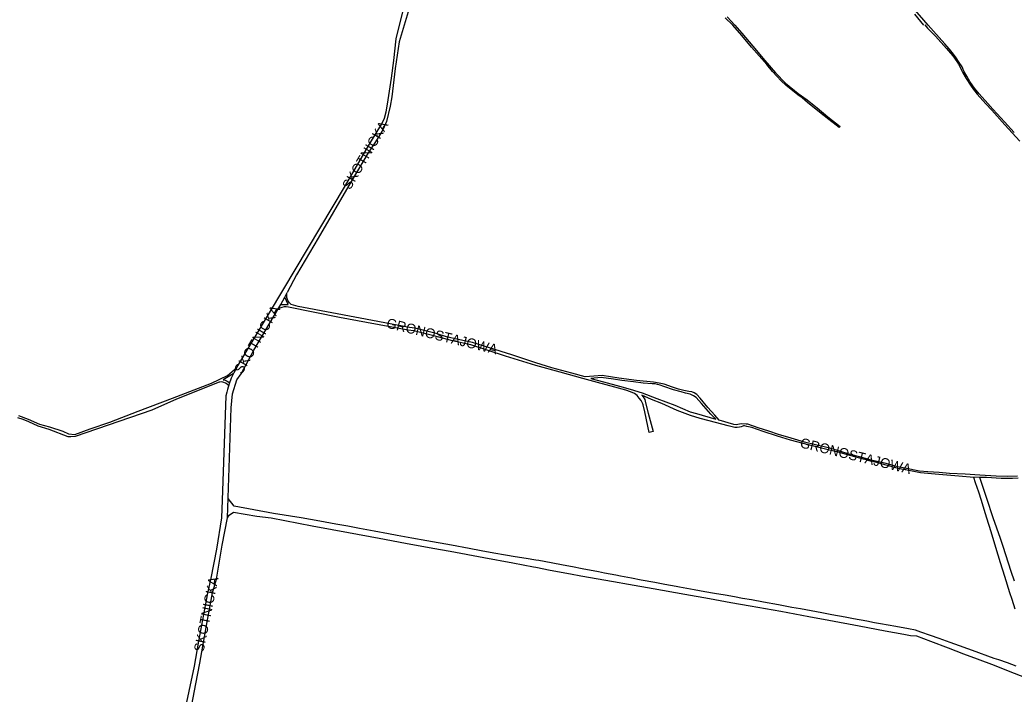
# Model space of a CAD drawing. Extents: x -304109 to -273954, y 21500 to 39796.
# Drawn here: x -298123 to -297115, y 27821 to 28505 of the extents above; entities that cross this region are included whole.
import ezdxf

# ---------------------------------------------------------------- set-up
doc = ezdxf.new("R2010")
doc.units = 0
doc.layers.add('krawedzie_ulic', color=7, linetype='Continuous')
doc.layers.add('nazwy_ulic', color=7, linetype='Continuous')

msp = doc.modelspace()

# ---------------------------------------------------------------- linework, layer by layer
at = {"layer": 'krawedzie_ulic'}
for points in [[(-297665.038, 28591.251), (-297673.264, 28585.039), (-297678.492, 28580.356), (-297689.306, 28570.786), (-297704.885, 28553.484), (-297716.201, 28540.051), (-297723.96, 28528.096), (-297728.416, 28516.602), (-297733.322, 28500), (-297738.363, 28483.098), (-297742.558, 28455.833), (-297746.079, 28427.304), (-297747.504, 28417.571), (-297751.514, 28402.009), (-297754.64, 28394.495), (-297757.49, 28389.732), (-297763.293, 28380.509), (-297770.103, 28370.206), (-297787.043, 28341.372), (-297820.519, 28283.708), (-297842.459, 28246.626), (-297852.09, 28228.813)], [(-297903.221, 28152.533), (-297855.584, 28232.436), (-297794.101, 28335.492), (-297769.77, 28377.434), (-297760.765, 28391.831), (-297756.367, 28399.207), (-297753.331, 28405.651), (-297751.818, 28411.773), (-297750.221, 28419.677), (-297746.372, 28445.971), (-297744.015, 28464.007), (-297741.443, 28485.963), (-297738.151, 28500), (-297733.856, 28517.104), (-297729.4, 28527.936), (-297724.432, 28537.143), (-297721.389, 28542.128), (-297719.614, 28544.672), (-297680.133, 28589.402)], [(-297115.085, 28391.021), (-297125.011, 28401.768), (-297132.467, 28409.751), (-297136.753, 28414.631), (-297141.979, 28420.479), (-297150.501, 28430.161), (-297155.38, 28436.033), (-297160.072, 28442.794), (-297163.267, 28448.015), (-297166.141, 28453.353), (-297167.86, 28457.445), (-297170.758, 28462.11), (-297174.622, 28467.679), (-297176.806, 28470.494), (-297180.869, 28475.576), (-297185.6, 28480.89), (-297196.936, 28493.632), (-297202.3, 28500), (-297217.918, 28517.796)], [(-297206.571, 28500), (-297216.017, 28511.134)], [(-297406.241, 28508.387), (-297398.242, 28500), (-297391.233, 28491.856), (-297380.025, 28478.508), (-297367.96, 28463.984), (-297356.949, 28451.502), (-297346.79, 28441.009), (-297334.035, 28430.551), (-297325.12, 28424.136), (-297314.691, 28415.829), (-297303.91, 28406.808), (-297291.557, 28397.013), (-297292.532, 28395.951), (-297303.013, 28404.106), (-297312.328, 28411.592), (-297324.578, 28421.538), (-297330.044, 28426.049), (-297334.401, 28429.078), (-297346.55, 28439.024), (-297351.507, 28443.532), (-297360.148, 28452.692), (-297365.901, 28459.901), (-297381.253, 28477.6), (-297391.201, 28489.211), (-297400.199, 28500), (-297408.124, 28507.321)], [(-297205.755, 28500.037), (-297202.866, 28496.956), (-297199.151, 28493.127), (-297195.014, 28488.764), (-297183.776, 28476.278), (-297179.565, 28471.498), (-297177.311, 28468.62), (-297173.164, 28462.881), (-297171.48, 28460.305), (-297170.291, 28458.077), (-297168.829, 28454.759), (-297167.233, 28451.594), (-297163.864, 28445.746), (-297159.48, 28438.923), (-297156.304, 28434.51), (-297152.514, 28429.868), (-297143.797, 28420.115), (-297137.976, 28413.477), (-297124.478, 28398.67), (-297109.368, 28382.235)], [(-297854.327, 28223.802), (-297852.09, 28228.813)], [(-297391.989, 28095.354), (-297397.086, 28094.521), (-297399.477, 28094.689), (-297414.109, 28099.003), (-297418.706, 28104.069), (-297425.624, 28112.15), (-297433.448, 28121.611), (-297436.783, 28125.294), (-297439.419, 28126.786), (-297441.856, 28127.819), (-297444.958, 28128.245), (-297450.092, 28129.346), (-297455.429, 28130.55), (-297461.575, 28132.623), (-297469.802, 28135.574), (-297475.037, 28136.828), (-297480.782, 28137.831), (-297498.081, 28139.415), (-297515.78, 28141.917), (-297532.869, 28144.313), (-297541.171, 28143.755), (-297550.034, 28143.048), (-297563.499, 28146.795), (-297583.772, 28152.416), (-297600, 28157.247), (-297624.263, 28165.419), (-297664.356, 28177.936), (-297678.776, 28180.977), (-297690.396, 28183.643), (-297700.967, 28187.175), (-297722.765, 28192.373), (-297728.169, 28193.083), (-297777.942, 28202.489), (-297840.91, 28214.543), (-297848.05, 28216.598), (-297849.619, 28218.024), (-297850.893, 28219.719), (-297851.826, 28221.623), (-297852.387, 28223.668), (-297852.554, 28225.782), (-297852.322, 28227.889), (-297852.09, 28228.813)], [(-297858.626, 28216.631), (-297854.327, 28223.802)], [(-297858.626, 28216.631), (-297851.149, 28216.411), (-297854.327, 28223.802)], [(-297912.592, 28000), (-297908.649, 28111.67), (-297907.626, 28125.977), (-297903.196, 28140.171), (-297898.834, 28146.223), (-297885.757, 28170.079), (-297861.573, 28211.459)], [(-297861.573, 28211.459), (-297858.626, 28216.631)], [(-297150.032, 28041.084), (-297159.761, 28041.447), (-297175.178, 28042.714), (-297191.612, 28043.987), (-297209.978, 28045.883), (-297223.757, 28048.309), (-297231.536, 28049.732), (-297244.849, 28053.376), (-297255.773, 28056.446), (-297267.867, 28059.625), (-297280.418, 28063.011), (-297293.426, 28066.654), (-297303.692, 28069.16), (-297314.466, 28071.873), (-297329.103, 28075.424), (-297341.857, 28078.913), (-297355.013, 28083.014), (-297369.491, 28087.582), (-297381.221, 28091.776), (-297386.052, 28092.57), (-297388.542, 28093.298), (-297389.457, 28093.405), (-297390.273, 28093.207), (-297391.806, 28092.352), (-297393.439, 28091.904), (-297396.037, 28091.615), (-297398.327, 28091.731), (-297404.984, 28093.553), (-297424.194, 28098.354), (-297433.595, 28100.855), (-297443.348, 28103.867), (-297456.65, 28109.089), (-297472.434, 28116.005), (-297482.892, 28120.191), (-297492.586, 28124.424), (-297491.224, 28122.685), (-297489.664, 28120.03), (-297488.719, 28116.87), (-297486.232, 28106.331), (-297481.019, 28087.657), (-297484.982, 28086.589), (-297486.345, 28093.18), (-297489.549, 28107.472), (-297491.307, 28114.689), (-297491.681, 28115.566), (-297493.235, 28118.984), (-297495.101, 28121.59), (-297497.374, 28124.047), (-297499.956, 28126.149), (-297503.913, 28128.056), (-297508.739, 28129.663), (-297520.02, 28132.634), (-297537.347, 28137.27), (-297552.335, 28141.587), (-297575.405, 28147.734), (-297600, 28154.65), (-297630.606, 28164.177), (-297666.009, 28175.526), (-297684.61, 28179.69), (-297703.444, 28184.854), (-297723.609, 28189.625), (-297729.363, 28190.475), (-297771.542, 28198.238), (-297798.897, 28203.167), (-297850.715, 28213.719), (-297852.972, 28214.052), (-297855.253, 28213.986), (-297857.487, 28213.524), (-297859.606, 28212.68), (-297861.546, 28211.479), (-297861.573, 28211.459)], [(-298051.561, 28090.41), (-298031.75, 28097.197), (-298003.084, 28108.206), (-297968.443, 28121.573), (-297928.735, 28136.675), (-297912.393, 28144.543), (-297903.221, 28152.533)], [(-297903.221, 28152.533), (-297906.12, 28147.191), (-297908.662, 28141.669), (-297910.835, 28135.993), (-297912.63, 28130.185), (-297913.336, 28127.439), (-297914.112, 28123.767), (-297918.062, 28018.109), (-297918.594, 28000), (-297923.833, 27968.189), (-297929.486, 27938.826), (-297932.802, 27923.538), (-297938.023, 27896.46), (-297942.068, 27874.818), (-297946.403, 27849.717), (-297951.76, 27824.219), (-297957.337, 27797.246)], [(-297906.625, 28146.166), (-297916.769, 28139.915), (-297914.766, 28139.579), (-297912.867, 28138.858), (-297911.145, 28137.779), (-297910.421, 28137.164)], [(-297911.415, 28134.258), (-297912.833, 28135.673), (-297914.503, 28136.779), (-297916.359, 28137.532), (-297918.327, 28137.902), (-297920.33, 28137.874), (-297920.967, 28137.781), (-297964.109, 28120.35), (-297989.216, 28109.432), (-298066.988, 28082.552), (-298071.358, 28082.299), (-298073.951, 28082.27), (-298093.299, 28089.834), (-298104.516, 28092.911), (-298113.92, 28097.586), (-298119.535, 28099.812), (-298125.024, 28101.475)], [(-297437.124, 28105.761), (-297417.715, 28100.196), (-297422.567, 28105.212), (-297432.216, 28115.905), (-297437.517, 28122.145), (-297440.074, 28123.856), (-297442.831, 28125.222), (-297443.501, 28125.489), (-297448.329, 28126.69), (-297452.853, 28127.735), (-297460.422, 28130.021), (-297470.225, 28133.339), (-297473.983, 28134.634), (-297476.552, 28135.457), (-297479.214, 28135.892), (-297481.911, 28135.928), (-297482.221, 28135.907), (-297491.277, 28136.828), (-297501.145, 28138.06), (-297512.946, 28139.457), (-297521.185, 28140.628), (-297533.798, 28142.437), (-297544.19, 28141.536), (-297531.335, 28137.945), (-297515.177, 28133.57), (-297504.405, 28130.552), (-297492.262, 28127.016), (-297477.284, 28121.275), (-297459.21, 28114.243), (-297443.474, 28107.683), (-297437.124, 28105.761)], [(-298124.307, 28104.031), (-298114.456, 28100.328)], [(-298114.456, 28100.328), (-298103.215, 28094.961), (-298092.815, 28092.23), (-298079.502, 28088.159), (-298073.525, 28085.429), (-298067.415, 28084.583), (-298051.561, 28090.41)], [(-297341.08, 28080.79), (-297353.881, 28084.737), (-297363.939, 28087.903), (-297374.706, 28091.532), (-297385.271, 28095.007), (-297386.798, 28095.118), (-297391.989, 28095.354)], [(-297111.746, 28042.316), (-297121.727, 28042.022), (-297133.28, 28042.502), (-297149.87, 28043.42), (-297164.73, 28044.276), (-297180.659, 28045.037), (-297191.242, 28045.968), (-297202.792, 28046.906), (-297211.239, 28047.569), (-297226.034, 28050.358), (-297233.253, 28051.777), (-297244.938, 28055.259), (-297258.763, 28058.398), (-297270.449, 28061.778), (-297282.341, 28064.702), (-297290.875, 28067.401), (-297302.152, 28070.88), (-297316.385, 28074.073), (-297327.615, 28076.992), (-297341.08, 28080.79)], [(-297156.345, 28041.319), (-297154.676, 28035.852), (-297151.283, 28026.56), (-297148.553, 28018.099), (-297145.848, 28008.899), (-297143.119, 28000), (-297138.88, 27986.069), (-297134.003, 27970.272), (-297129.234, 27954.824), (-297124.861, 27940.837), (-297119.748, 27924.292), (-297117.522, 27917.566), (-297114.448, 27907.756)], [(-297111.151, 28040.175), (-297116.854, 28039.957), (-297128.511, 28040.131), (-297143.372, 28040.835), (-297150.032, 28041.084)], [(-297114.988, 27935.917), (-297118.377, 27945.796), (-297126.382, 27971.095), (-297128.921, 27979.128), (-297136.339, 28000), (-297142.916, 28019.591), (-297148.432, 28036.079), (-297150.032, 28041.084)], [(-297113.045, 27849.644), (-297122.053, 27852.85), (-297130.876, 27856.03), (-297135.464, 27857.473), (-297157.49, 27865.57), (-297175.166, 27872.002), (-297180.194, 27873.784), (-297191.332, 27877.59), (-297200, 27880.617), (-297209.933, 27884.099), (-297215.258, 27886.011), (-297222.252, 27887.402), (-297235.149, 27889.834), (-297250.531, 27892.52), (-297256.674, 27893.66), (-297264.637, 27895.22), (-297278.189, 27897.682), (-297286.449, 27899.246), (-297299.948, 27901.783), (-297310.195, 27903.666), (-297320.819, 27905.628), (-297331.719, 27907.642), (-297340.403, 27909.257), (-297353.918, 27911.768), (-297369.237, 27914.577), (-297381.556, 27916.888), (-297390.414, 27918.331), (-297398.753, 27919.867), (-297408.062, 27921.509), (-297419.077, 27923.347), (-297428.583, 27925.157), (-297439.421, 27927.095), (-297454.511, 27929.856), (-297457.917, 27930.423), (-297469.347, 27932.562), (-297479.436, 27934.348), (-297493.137, 27936.809), (-297503.018, 27938.82), (-297514.156, 27941.008), (-297519.023, 27941.978), (-297530.241, 27944.042), (-297536.507, 27945.354), (-297552.976, 27948.339), (-297562.937, 27950.3), (-297572.458, 27952.016), (-297584.346, 27954.273), (-297596.89, 27956.66), (-297600, 27957.23), (-297609.763, 27958.772), (-297620.882, 27960.681), (-297630.828, 27962.322), (-297642.619, 27964.285), (-297655.416, 27966.693), (-297667.705, 27968.953), (-297685.5, 27972.236), (-297710.538, 27976.731), (-297725.581, 27979.463), (-297740.485, 27982.174), (-297749.341, 27983.734), (-297764.007, 27986.569), (-297778.742, 27989.302), (-297790.451, 27991.561), (-297802.677, 27993.75), (-297818.89, 27996.855), (-297837.819, 28000), (-297865.931, 28004.576), (-297905.602, 28012.069), (-297911.902, 28019.537)], [(-297912.592, 28000), (-297910.716, 28002.907), (-297906.526, 28005.891), (-297882.738, 28001.872), (-297868.255, 28000), (-297854.358, 27997.299), (-297826.81, 27992.122), (-297806.549, 27988.292), (-297789.768, 27985.069), (-297758.916, 27979.403), (-297732.146, 27974.435), (-297704.544, 27969.417), (-297686.736, 27966.138), (-297652.653, 27959.972), (-297623.34, 27954.559), (-297602.36, 27950.541), (-297600, 27949.951), (-297585.457, 27947.016), (-297564.895, 27943.435), (-297554.234, 27941.396), (-297521.176, 27935.585), (-297506.083, 27932.854), (-297481.155, 27928.526), (-297449.063, 27922.724), (-297423.869, 27918.098), (-297402.397, 27914.219), (-297382.816, 27910.795), (-297351.522, 27905.274), (-297323.238, 27899.964), (-297303.07, 27896.196), (-297272.201, 27890.426), (-297246.085, 27885.563), (-297226.937, 27882.031), (-297220.116, 27880.793), (-297214.282, 27880.296), (-297200, 27874.83), (-297182.104, 27868.115), (-297166.47, 27862.202), (-297152.757, 27857.037), (-297135.36, 27850.57), (-297119.476, 27844.366), (-297094.247, 27834.335)], [(-297950.196, 27803.39), (-297944.656, 27831.737), (-297940.671, 27852.566), (-297933.907, 27890.825), (-297927.809, 27923.849), (-297923.639, 27938.009), (-297917.885, 27972.206), (-297912.592, 28000)]]:
    msp.add_lwpolyline(points, dxfattribs=at)

# ---------------------------------------------------------------- texts
at = {"layer": 'nazwy_ulic'}
for s, rotation, p in [('SKOTNICKA', 59.559303, (-297788.295, 28332.194)), ('SKOTNICKA', 59.559303, (-297897.94, 28145.238)), ('GRONOSTAJOWA', 346.281064, (-297752.158, 28193.159)), ('GRONOSTAJOWA', 346.281064, (-297332.913, 28071.71)), ('SKOTNICKA', 78.530639, (-297936.918, 27863.426))]:
    msp.add_text(s, height=10, rotation=rotation, dxfattribs=at).set_placement(p)

doc.saveas('drawing.dxf')
